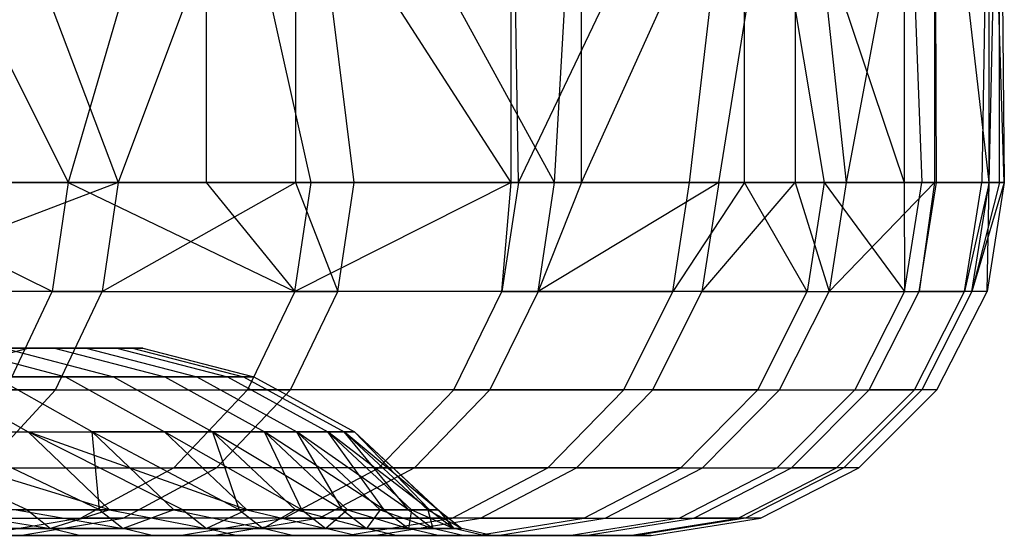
# Model space of a CAD drawing. Extents: x -172 to 172, y -29 to 28.
# Tile 873 of 914: x 159 to 172, y -19 to -12. Entities that reach past the tile are written whole.
import ezdxf

# ---------------------------------------------------------------- set-up
doc = ezdxf.new("R2010")
doc.units = 0
doc.header["$LTSCALE"] = 25.4
doc.layers.get('0').update_dxf_attribs({"linetype": 'CONTINUOUS'})

msp = doc.modelspace()

# ---------------------------------------------------------------- linework, layer by layer
at = {"color": 0}
for p, q in [((155.878, -7.6, -1317.13), (159.241, -14.3, -1309.572)), ((155.878, -7.6, -1317.13), (159.241, -14.3, -1309.572)), ((157.413, -7.6, -1172.7), (159.95, -14.3, -1178.657)), ((157.413, -7.6, -1172.7), (159.95, -14.3, -1178.657)), ((161.194, -7.6, -1304.672), (159.241, -14.3, -1309.572)), ((161.194, -7.6, -1304.672), (159.241, -14.3, -1309.572)), ((162.463, -7.6, -1185.268), (159.95, -14.3, -1178.657)), ((162.463, -7.6, -1185.268), (159.95, -14.3, -1178.657)), ((165.516, -14.3, -1291.836), (161.194, -7.6, -1304.672)), ((162.681, -14.3, -1300.62), (161.194, -7.6, -1304.672)), ((161.194, -7.6, -1304.672), (161.194, -14.3, -1304.672)), ((165.516, -14.3, -1291.836), (161.194, -7.6, -1304.672)), ((162.681, -14.3, -1300.62), (161.194, -7.6, -1304.672)), ((161.194, -7.6, -1304.672), (161.194, -14.3, -1304.672)), ((163.292, -14.3, -1187.646), (162.463, -7.6, -1185.268)), ((162.463, -7.6, -1185.268), (162.463, -14.3, -1185.268)), ((166.13, -14.3, -1196.807), (162.463, -7.6, -1185.268)), ((162.463, -7.6, -1185.268), (162.463, -14.3, -1185.268)), ((163.292, -14.3, -1187.646), (162.463, -7.6, -1185.268)), ((166.13, -14.3, -1196.807), (162.463, -7.6, -1185.268)), ((165.516, -14.3, -1291.836), (165.516, -7.6, -1291.836)), ((165.617, -14.3, -1291.49), (165.516, -7.6, -1291.836)), ((165.516, -14.3, -1291.836), (165.516, -7.6, -1291.836)), ((165.617, -14.3, -1291.49), (165.516, -7.6, -1291.836)), ((165.617, -14.3, -1291.49), (168.818, -7.6, -1278.7)), ((165.617, -14.3, -1291.49), (168.818, -7.6, -1278.7)), ((166.13, -14.3, -1196.807), (166.512, -7.6, -1198.194)), ((166.13, -14.3, -1196.807), (166.512, -7.6, -1198.194)), ((166.512, -14.3, -1198.194), (166.512, -7.6, -1198.194)), ((166.512, -14.3, -1198.194), (169.534, -7.6, -1211.397)), ((166.512, -14.3, -1198.194), (166.512, -7.6, -1198.194)), ((166.512, -14.3, -1198.194), (169.534, -7.6, -1211.397)), ((168.042, -14.3, -1282.212), (168.818, -7.6, -1278.7)), ((168.042, -14.3, -1282.212), (168.818, -7.6, -1278.7)), ((168.455, -14.3, -1206.111), (169.534, -7.6, -1211.397)), ((168.455, -14.3, -1206.111), (169.534, -7.6, -1211.397)), ((168.818, -7.6, -1278.7), (171.079, -14.3, -1265.345)), ((168.818, -7.6, -1278.7), (169.948, -14.3, -1272.813)), ((168.818, -7.6, -1278.7), (171.079, -14.3, -1265.345)), ((168.818, -14.3, -1278.7), (168.818, -7.6, -1278.7)), ((168.818, -14.3, -1278.7), (168.818, -7.6, -1278.7)), ((168.818, -7.6, -1278.7), (169.948, -14.3, -1272.813)), ((169.534, -7.6, -1211.397), (169.534, -14.3, -1211.397)), ((169.534, -7.6, -1211.397), (170.258, -14.3, -1215.53)), ((169.534, -7.6, -1211.397), (169.534, -14.3, -1211.397)), ((169.534, -7.6, -1211.397), (170.258, -14.3, -1215.53)), ((171.51, -7.6, -1224.797), (170.258, -14.3, -1215.53)), ((171.51, -7.6, -1224.797), (170.258, -14.3, -1215.53)), ((171.079, -7.6, -1265.345), (171.079, -14.3, -1265.345)), ((171.079, -7.6, -1265.345), (171.079, -14.3, -1265.345)), ((171.079, -7.6, -1265.345), (171.328, -14.3, -1263.322)), ((171.079, -7.6, -1265.345), (171.328, -14.3, -1263.322)), ((171.536, -14.3, -1225.035), (171.51, -7.6, -1224.797)), ((172.283, -14.3, -1234.597), (171.51, -7.6, -1224.797)), ((172.283, -14.3, -1234.597), (171.51, -7.6, -1224.797)), ((171.536, -14.3, -1225.035), (171.51, -7.6, -1224.797)), ((171.51, -7.6, -1224.797), (171.51, -14.3, -1224.797)), ((171.51, -7.6, -1224.797), (171.51, -14.3, -1224.797)), ((172.285, -7.6, -1251.854), (172.179, -14.3, -1253.77)), ((172.285, -7.6, -1251.854), (172.179, -14.3, -1253.77)), ((172.283, -14.3, -1234.597), (172.429, -7.6, -1238.31)), ((172.283, -14.3, -1234.597), (172.429, -7.6, -1238.31)), ((172.285, -14.3, -1251.854), (172.285, -7.6, -1251.854)), ((172.497, -14.3, -1244.184), (172.285, -7.6, -1251.854)), ((172.285, -14.3, -1251.854), (172.285, -7.6, -1251.854)), ((172.497, -14.3, -1244.184), (172.285, -7.6, -1251.854)), ((172.429, -14.3, -1238.31), (172.429, -7.6, -1238.31)), ((172.429, -7.6, -1238.31), (172.497, -14.3, -1244.184)), ((172.429, -14.3, -1238.31), (172.429, -7.6, -1238.31)), ((172.429, -7.6, -1238.31), (172.497, -14.3, -1244.184)), ((159.241, -14.3, -1309.572), (155.878, -14.3, -1317.13)), ((159.015, -15.845, -1309.478), (155.878, -14.3, -1317.13)), ((159.241, -14.3, -1309.572), (155.878, -14.3, -1317.13)), ((159.015, -15.845, -1309.478), (155.878, -14.3, -1317.13)), ((159.95, -14.3, -1178.657), (155.891, -15.845, -1169.972)), ((159.95, -14.3, -1178.657), (155.891, -15.845, -1169.972)), ((157.413, -14.3, -1172.7), (159.95, -14.3, -1178.657)), ((157.413, -14.3, -1172.7), (159.95, -14.3, -1178.657)), ((159.241, -14.3, -1309.572), (159.015, -15.845, -1309.478)), ((159.241, -14.3, -1309.572), (159.015, -15.845, -1309.478)), ((161.194, -14.3, -1304.672), (159.241, -14.3, -1309.572)), ((159.241, -14.3, -1309.572), (162.45, -15.845, -1300.539)), ((159.241, -14.3, -1309.572), (162.45, -15.845, -1300.539)), ((161.194, -14.3, -1304.672), (159.241, -14.3, -1309.572)), ((159.95, -14.3, -1178.657), (159.723, -15.845, -1178.749)), ((159.723, -15.845, -1178.749), (162.463, -14.3, -1185.268)), ((159.95, -14.3, -1178.657), (159.723, -15.845, -1178.749)), ((159.723, -15.845, -1178.749), (162.463, -14.3, -1185.268)), ((159.95, -14.3, -1178.657), (162.463, -14.3, -1185.268)), ((159.95, -14.3, -1178.657), (162.463, -14.3, -1185.268)), ((162.681, -14.3, -1300.62), (161.194, -14.3, -1304.672)), ((161.194, -14.3, -1304.672), (162.45, -15.845, -1300.539)), ((162.681, -14.3, -1300.62), (161.194, -14.3, -1304.672)), ((161.194, -14.3, -1304.672), (162.45, -15.845, -1300.539)), ((165.516, -14.3, -1291.836), (162.45, -15.845, -1300.539)), ((162.45, -15.845, -1300.539), (162.681, -14.3, -1300.62)), ((165.516, -14.3, -1291.836), (162.45, -15.845, -1300.539)), ((162.45, -15.845, -1300.539), (162.681, -14.3, -1300.62)), ((162.463, -14.3, -1185.268), (163.292, -14.3, -1187.646)), ((162.463, -14.3, -1185.268), (163.292, -14.3, -1187.646)), ((162.463, -14.3, -1185.268), (163.061, -15.845, -1187.725)), ((162.463, -14.3, -1185.268), (163.061, -15.845, -1187.725)), ((165.516, -14.3, -1291.836), (162.681, -14.3, -1300.62)), ((165.516, -14.3, -1291.836), (162.681, -14.3, -1300.62)), ((163.061, -15.845, -1187.725), (163.292, -14.3, -1187.646)), ((163.061, -15.845, -1187.725), (163.292, -14.3, -1187.646)), ((163.292, -14.3, -1187.646), (166.13, -14.3, -1196.807)), ((163.292, -14.3, -1187.646), (166.13, -14.3, -1196.807)), ((165.617, -14.3, -1291.49), (165.382, -15.845, -1291.422)), ((165.382, -15.845, -1291.422), (165.516, -14.3, -1291.836)), ((165.617, -14.3, -1291.49), (165.382, -15.845, -1291.422)), ((165.382, -15.845, -1291.422), (165.516, -14.3, -1291.836)), ((165.617, -14.3, -1291.49), (165.516, -14.3, -1291.836)), ((165.617, -14.3, -1291.49), (165.516, -14.3, -1291.836)), ((168.042, -14.3, -1282.212), (165.617, -14.3, -1291.49)), ((168.042, -14.3, -1282.212), (165.617, -14.3, -1291.49)), ((168.455, -14.3, -1206.111), (165.895, -15.845, -1196.873)), ((166.512, -14.3, -1198.194), (165.895, -15.845, -1196.873)), ((168.455, -14.3, -1206.111), (165.895, -15.845, -1196.873)), ((166.512, -14.3, -1198.194), (165.895, -15.845, -1196.873)), ((165.895, -15.845, -1196.873), (166.13, -14.3, -1196.807)), ((165.895, -15.845, -1196.873), (166.13, -14.3, -1196.807)), ((166.13, -14.3, -1196.807), (166.512, -14.3, -1198.194)), ((166.13, -14.3, -1196.807), (166.512, -14.3, -1198.194)), ((166.512, -14.3, -1198.194), (168.455, -14.3, -1206.111)), ((166.512, -14.3, -1198.194), (168.455, -14.3, -1206.111)), ((168.818, -14.3, -1278.7), (167.804, -15.845, -1282.156)), ((167.804, -15.845, -1282.156), (168.042, -14.3, -1282.212)), ((167.804, -15.845, -1282.156), (168.042, -14.3, -1282.212)), ((168.818, -14.3, -1278.7), (167.804, -15.845, -1282.156)), ((168.818, -14.3, -1278.7), (168.042, -14.3, -1282.212)), ((168.818, -14.3, -1278.7), (168.042, -14.3, -1282.212)), ((168.216, -15.845, -1206.164), (169.534, -14.3, -1211.397)), ((168.455, -14.3, -1206.111), (168.216, -15.845, -1206.164)), ((168.455, -14.3, -1206.111), (168.216, -15.845, -1206.164)), ((168.216, -15.845, -1206.164), (169.534, -14.3, -1211.397)), ((168.455, -14.3, -1206.111), (169.534, -14.3, -1211.397)), ((168.455, -14.3, -1206.111), (169.534, -14.3, -1211.397)), ((169.707, -15.845, -1272.771), (168.818, -14.3, -1278.7)), ((169.948, -14.3, -1272.813), (168.818, -14.3, -1278.7)), ((169.948, -14.3, -1272.813), (168.818, -14.3, -1278.7)), ((169.707, -15.845, -1272.771), (168.818, -14.3, -1278.7)), ((169.534, -14.3, -1211.397), (170.258, -14.3, -1215.53)), ((169.534, -14.3, -1211.397), (170.017, -15.845, -1215.57)), ((169.534, -14.3, -1211.397), (170.258, -14.3, -1215.53)), ((169.534, -14.3, -1211.397), (170.017, -15.845, -1215.57)), ((169.948, -14.3, -1272.813), (169.707, -15.845, -1272.771)), ((169.948, -14.3, -1272.813), (169.707, -15.845, -1272.771)), ((171.079, -14.3, -1265.345), (169.948, -14.3, -1272.813)), ((169.948, -14.3, -1272.813), (171.085, -15.845, -1263.294)), ((171.079, -14.3, -1265.345), (169.948, -14.3, -1272.813)), ((169.948, -14.3, -1272.813), (171.085, -15.845, -1263.294)), ((170.258, -14.3, -1215.53), (170.017, -15.845, -1215.57)), ((170.017, -15.845, -1215.57), (171.51, -14.3, -1224.797)), ((170.017, -15.845, -1215.57), (171.51, -14.3, -1224.797)), ((170.258, -14.3, -1215.53), (170.017, -15.845, -1215.57)), ((170.258, -14.3, -1215.53), (171.51, -14.3, -1224.797)), ((170.258, -14.3, -1215.53), (171.51, -14.3, -1224.797)), ((171.328, -14.3, -1263.322), (171.079, -14.3, -1265.345)), ((171.079, -14.3, -1265.345), (171.085, -15.845, -1263.294)), ((171.328, -14.3, -1263.322), (171.079, -14.3, -1265.345)), ((171.079, -14.3, -1265.345), (171.085, -15.845, -1263.294)), ((171.085, -15.845, -1263.294), (171.328, -14.3, -1263.322)), ((171.085, -15.845, -1263.294), (171.328, -14.3, -1263.322)), ((171.51, -14.3, -1224.797), (171.292, -15.845, -1225.061)), ((171.292, -15.845, -1225.061), (171.536, -14.3, -1225.035)), ((171.51, -14.3, -1224.797), (171.292, -15.845, -1225.061)), ((171.292, -15.845, -1225.061), (171.536, -14.3, -1225.035)), ((172.179, -14.3, -1253.77), (171.328, -14.3, -1263.322)), ((172.179, -14.3, -1253.77), (171.328, -14.3, -1263.322)), ((171.51, -14.3, -1224.797), (171.536, -14.3, -1225.035)), ((171.51, -14.3, -1224.797), (171.536, -14.3, -1225.035)), ((171.536, -14.3, -1225.035), (172.283, -14.3, -1234.597)), ((171.536, -14.3, -1225.035), (172.283, -14.3, -1234.597)), ((172.285, -14.3, -1251.854), (171.935, -15.845, -1253.755)), ((171.935, -15.845, -1253.755), (172.179, -14.3, -1253.77)), ((171.935, -15.845, -1253.755), (172.179, -14.3, -1253.77)), ((172.285, -14.3, -1251.854), (171.935, -15.845, -1253.755)), ((172.497, -14.3, -1244.184), (172.038, -15.845, -1234.609)), ((172.429, -14.3, -1238.31), (172.038, -15.845, -1234.609)), ((172.038, -15.845, -1234.609), (172.283, -14.3, -1234.597)), ((172.497, -14.3, -1244.184), (172.038, -15.845, -1234.609)), ((172.429, -14.3, -1238.31), (172.038, -15.845, -1234.609)), ((172.038, -15.845, -1234.609), (172.283, -14.3, -1234.597)), ((172.285, -14.3, -1251.854), (172.179, -14.3, -1253.77)), ((172.285, -14.3, -1251.854), (172.179, -14.3, -1253.77)), ((172.497, -14.3, -1244.184), (172.253, -15.845, -1244.183)), ((172.253, -15.845, -1244.183), (172.285, -14.3, -1251.854)), ((172.497, -14.3, -1244.184), (172.253, -15.845, -1244.183)), ((172.253, -15.845, -1244.183), (172.285, -14.3, -1251.854)), ((172.283, -14.3, -1234.597), (172.429, -14.3, -1238.31)), ((172.283, -14.3, -1234.597), (172.429, -14.3, -1238.31)), ((172.497, -14.3, -1244.184), (172.285, -14.3, -1251.854)), ((172.497, -14.3, -1244.184), (172.285, -14.3, -1251.854)), ((172.429, -14.3, -1238.31), (172.497, -14.3, -1244.184)), ((172.429, -14.3, -1238.31), (172.497, -14.3, -1244.184)), ((159.015, -15.845, -1309.478), (155.089, -15.845, -1318.213)), ((159.015, -15.845, -1309.478), (155.089, -15.845, -1318.213)), ((159.723, -15.845, -1178.749), (155.891, -15.845, -1169.972)), ((159.723, -15.845, -1178.749), (155.891, -15.845, -1169.972)), ((158.359, -17.239, -1309.205), (159.015, -15.845, -1309.478)), ((158.359, -17.239, -1309.205), (159.015, -15.845, -1309.478)), ((159.015, -15.845, -1309.478), (162.45, -15.845, -1300.539)), ((159.015, -15.845, -1309.478), (162.45, -15.845, -1300.539)), ((159.064, -17.239, -1179.014), (159.723, -15.845, -1178.749)), ((159.064, -17.239, -1179.014), (159.723, -15.845, -1178.749)), ((159.723, -15.845, -1178.749), (163.061, -15.845, -1187.725)), ((159.723, -15.845, -1178.749), (163.061, -15.845, -1187.725)), ((162.45, -15.845, -1300.539), (161.78, -17.239, -1300.302)), ((162.45, -15.845, -1300.539), (161.78, -17.239, -1300.302)), ((162.388, -17.239, -1187.954), (163.061, -15.845, -1187.725)), ((162.388, -17.239, -1187.954), (163.061, -15.845, -1187.725)), ((165.382, -15.845, -1291.422), (162.45, -15.845, -1300.539)), ((165.382, -15.845, -1291.422), (162.45, -15.845, -1300.539)), ((165.895, -15.845, -1196.873), (163.061, -15.845, -1187.725)), ((165.895, -15.845, -1196.873), (163.061, -15.845, -1187.725)), ((164.701, -17.239, -1291.223), (165.382, -15.845, -1291.422)), ((164.701, -17.239, -1291.223), (165.382, -15.845, -1291.422)), ((165.895, -15.845, -1196.873), (165.211, -17.239, -1197.064)), ((165.895, -15.845, -1196.873), (165.211, -17.239, -1197.064)), ((165.382, -15.845, -1291.422), (167.804, -15.845, -1282.156)), ((165.382, -15.845, -1291.422), (167.804, -15.845, -1282.156)), ((168.216, -15.845, -1206.164), (165.895, -15.845, -1196.873)), ((168.216, -15.845, -1206.164), (165.895, -15.845, -1196.873)), ((167.112, -17.239, -1281.996), (167.804, -15.845, -1282.156)), ((167.112, -17.239, -1281.996), (167.804, -15.845, -1282.156)), ((167.522, -17.239, -1206.317), (168.216, -15.845, -1206.164)), ((167.522, -17.239, -1206.317), (168.216, -15.845, -1206.164)), ((169.707, -15.845, -1272.771), (167.804, -15.845, -1282.156)), ((169.707, -15.845, -1272.771), (167.804, -15.845, -1282.156)), ((168.216, -15.845, -1206.164), (170.017, -15.845, -1215.57)), ((168.216, -15.845, -1206.164), (170.017, -15.845, -1215.57)), ((169.007, -17.239, -1272.649), (169.707, -15.845, -1272.771)), ((169.007, -17.239, -1272.649), (169.707, -15.845, -1272.771)), ((169.316, -17.239, -1215.684), (170.017, -15.845, -1215.57)), ((169.316, -17.239, -1215.684), (170.017, -15.845, -1215.57)), ((169.707, -15.845, -1272.771), (171.085, -15.845, -1263.294)), ((169.707, -15.845, -1272.771), (171.085, -15.845, -1263.294)), ((170.017, -15.845, -1215.57), (171.292, -15.845, -1225.061)), ((170.017, -15.845, -1215.57), (171.292, -15.845, -1225.061)), ((171.085, -15.845, -1263.294), (170.38, -17.239, -1263.211)), ((171.085, -15.845, -1263.294), (170.38, -17.239, -1263.211)), ((170.586, -17.239, -1225.136), (171.292, -15.845, -1225.061)), ((170.586, -17.239, -1225.136), (171.292, -15.845, -1225.061)), ((171.085, -15.845, -1263.294), (171.935, -15.845, -1253.755)), ((171.085, -15.845, -1263.294), (171.935, -15.845, -1253.755)), ((171.226, -17.239, -1253.711), (171.935, -15.845, -1253.755)), ((171.226, -17.239, -1253.711), (171.935, -15.845, -1253.755)), ((172.038, -15.845, -1234.609), (171.292, -15.845, -1225.061)), ((172.038, -15.845, -1234.609), (171.292, -15.845, -1225.061)), ((172.038, -15.845, -1234.609), (171.329, -17.239, -1234.644)), ((172.038, -15.845, -1234.609), (171.329, -17.239, -1234.644)), ((171.543, -17.239, -1244.179), (172.253, -15.845, -1244.183)), ((171.543, -17.239, -1244.179), (172.253, -15.845, -1244.183)), ((172.253, -15.845, -1244.183), (171.935, -15.845, -1253.755)), ((172.253, -15.845, -1244.183), (171.935, -15.845, -1253.755)), ((172.253, -15.845, -1244.183), (172.038, -15.845, -1234.609)), ((172.253, -15.845, -1244.183), (172.038, -15.845, -1234.609)), ((157.104, -17.053, -1241.307), (158.676, -16.651, -1241.288)), ((157.104, -17.053, -1241.307), (158.676, -16.651, -1241.288)), ((157.659, -16.651, -1214.205), (159.049, -16.651, -1223.172)), ((157.659, -16.651, -1214.205), (159.205, -17.053, -1213.921)), ((157.659, -16.651, -1214.205), (159.049, -16.651, -1223.172)), ((157.659, -16.651, -1214.205), (159.205, -17.053, -1213.921)), ((158.311, -16.651, -1232.314), (158.676, -16.651, -1241.288)), ((158.311, -16.651, -1232.314), (158.676, -16.651, -1241.288)), ((158.329, -16.651, -1268.387), (159.882, -17.053, -1268.633)), ((159.497, -16.651, -1259.389), (158.329, -16.651, -1268.387)), ((159.497, -16.651, -1259.389), (158.329, -16.651, -1268.387)), ((158.329, -16.651, -1268.387), (159.882, -17.053, -1268.633)), ((158.676, -16.651, -1241.288), (158.533, -16.651, -1250.268)), ((158.676, -16.651, -1241.288), (158.533, -16.651, -1250.268)), ((159.049, -16.651, -1223.172), (160.609, -17.053, -1222.975)), ((159.049, -16.651, -1223.172), (159.93, -16.651, -1232.202)), ((159.049, -16.651, -1223.172), (159.93, -16.651, -1232.202)), ((159.049, -16.651, -1223.172), (160.609, -17.053, -1222.975)), ((160.155, -16.651, -1250.34), (159.497, -16.651, -1259.389)), ((159.497, -16.651, -1259.389), (161.062, -17.053, -1259.547)), ((160.155, -16.651, -1250.34), (159.497, -16.651, -1259.389)), ((159.497, -16.651, -1259.389), (161.062, -17.053, -1259.547)), ((159.93, -16.651, -1232.202), (161.499, -17.053, -1232.094)), ((159.93, -16.651, -1232.202), (160.299, -16.651, -1241.268)), ((159.93, -16.651, -1232.202), (161.499, -17.053, -1232.094)), ((159.93, -16.651, -1232.202), (160.299, -16.651, -1241.268)), ((160.155, -16.651, -1250.34), (161.726, -17.053, -1250.409)), ((160.299, -16.651, -1241.268), (160.155, -16.651, -1250.34)), ((160.299, -16.651, -1241.268), (160.155, -16.651, -1250.34)), ((160.155, -16.651, -1250.34), (161.726, -17.053, -1250.409)), ((160.299, -16.651, -1241.268), (161.872, -17.053, -1241.248)), ((160.299, -16.651, -1241.268), (161.872, -17.053, -1241.248)), ((157.291, -17.053, -1204.96), (158.674, -17.832, -1204.624)), ((157.291, -17.053, -1204.96), (159.205, -17.053, -1213.921)), ((157.291, -17.053, -1204.96), (158.674, -17.832, -1204.624)), ((157.291, -17.053, -1204.96), (159.205, -17.053, -1213.921)), ((159.882, -17.053, -1268.633), (158.19, -17.053, -1277.638)), ((159.581, -17.832, -1277.941), (158.19, -17.053, -1277.638)), ((159.581, -17.832, -1277.941), (158.19, -17.053, -1277.638)), ((159.882, -17.053, -1268.633), (158.19, -17.053, -1277.638)), ((159.205, -17.053, -1213.921), (160.605, -17.832, -1213.663)), ((159.205, -17.053, -1213.921), (160.605, -17.832, -1213.663)), ((159.205, -17.053, -1213.921), (160.609, -17.053, -1222.975)), ((159.205, -17.053, -1213.921), (160.609, -17.053, -1222.975)), ((159.882, -17.053, -1268.633), (161.288, -17.832, -1268.857)), ((161.062, -17.053, -1259.547), (159.882, -17.053, -1268.633)), ((159.882, -17.053, -1268.633), (161.288, -17.832, -1268.857)), ((161.062, -17.053, -1259.547), (159.882, -17.053, -1268.633)), ((160.609, -17.053, -1222.975), (162.022, -17.832, -1222.796)), ((160.609, -17.053, -1222.975), (161.499, -17.053, -1232.094)), ((160.609, -17.053, -1222.975), (162.022, -17.832, -1222.796)), ((160.609, -17.053, -1222.975), (161.499, -17.053, -1232.094)), ((161.726, -17.053, -1250.409), (161.062, -17.053, -1259.547)), ((161.062, -17.053, -1259.547), (162.478, -17.832, -1259.691)), ((161.062, -17.053, -1259.547), (162.478, -17.832, -1259.691)), ((161.726, -17.053, -1250.409), (161.062, -17.053, -1259.547)), ((161.499, -17.053, -1232.094), (162.92, -17.832, -1231.995)), ((161.499, -17.053, -1232.094), (162.92, -17.832, -1231.995)), ((161.499, -17.053, -1232.094), (161.872, -17.053, -1241.248)), ((161.499, -17.053, -1232.094), (161.872, -17.053, -1241.248)), ((161.872, -17.053, -1241.248), (161.726, -17.053, -1250.409)), ((161.726, -17.053, -1250.409), (163.148, -17.832, -1250.472)), ((161.726, -17.053, -1250.409), (163.148, -17.832, -1250.472)), ((161.872, -17.053, -1241.248), (161.726, -17.053, -1250.409)), ((161.872, -17.053, -1241.248), (163.296, -17.832, -1241.231)), ((161.872, -17.053, -1241.248), (163.296, -17.832, -1241.231)), ((159.064, -17.239, -1179.014), (155.249, -17.239, -1170.274)), ((159.064, -17.239, -1179.014), (155.249, -17.239, -1170.274)), ((158.039, -18.345, -1179.429), (159.064, -17.239, -1179.014)), ((158.039, -18.345, -1179.429), (159.064, -17.239, -1179.014)), ((158.359, -17.239, -1309.205), (161.78, -17.239, -1300.302)), ((158.359, -17.239, -1309.205), (161.78, -17.239, -1300.302)), ((159.064, -17.239, -1179.014), (162.388, -17.239, -1187.954)), ((159.064, -17.239, -1179.014), (162.388, -17.239, -1187.954)), ((161.78, -17.239, -1300.302), (160.737, -18.345, -1299.935)), ((161.78, -17.239, -1300.302), (160.737, -18.345, -1299.935)), ((161.341, -18.345, -1188.31), (162.388, -17.239, -1187.954)), ((161.341, -18.345, -1188.31), (162.388, -17.239, -1187.954)), ((164.701, -17.239, -1291.223), (161.78, -17.239, -1300.302)), ((164.701, -17.239, -1291.223), (161.78, -17.239, -1300.302)), ((165.211, -17.239, -1197.064), (162.388, -17.239, -1187.954)), ((165.211, -17.239, -1197.064), (162.388, -17.239, -1187.954)), ((163.639, -18.345, -1290.914), (164.701, -17.239, -1291.223)), ((163.639, -18.345, -1290.914), (164.701, -17.239, -1291.223)), ((165.211, -17.239, -1197.064), (164.145, -18.345, -1197.362)), ((165.211, -17.239, -1197.064), (164.145, -18.345, -1197.362)), ((164.701, -17.239, -1291.223), (167.112, -17.239, -1281.996)), ((164.701, -17.239, -1291.223), (167.112, -17.239, -1281.996)), ((167.522, -17.239, -1206.317), (165.211, -17.239, -1197.064)), ((167.522, -17.239, -1206.317), (165.211, -17.239, -1197.064)), ((166.035, -18.345, -1281.746), (167.112, -17.239, -1281.996)), ((166.035, -18.345, -1281.746), (167.112, -17.239, -1281.996)), ((166.442, -18.345, -1206.555), (167.522, -17.239, -1206.317)), ((166.442, -18.345, -1206.555), (167.522, -17.239, -1206.317)), ((169.007, -17.239, -1272.649), (167.112, -17.239, -1281.996)), ((169.007, -17.239, -1272.649), (167.112, -17.239, -1281.996)), ((167.522, -17.239, -1206.317), (169.316, -17.239, -1215.684)), ((167.522, -17.239, -1206.317), (169.316, -17.239, -1215.684)), ((167.917, -18.345, -1272.459), (169.007, -17.239, -1272.649)), ((167.917, -18.345, -1272.459), (169.007, -17.239, -1272.649)), ((168.224, -18.345, -1215.862), (169.316, -17.239, -1215.684)), ((168.224, -18.345, -1215.862), (169.316, -17.239, -1215.684)), ((169.007, -17.239, -1272.649), (170.38, -17.239, -1263.211)), ((169.007, -17.239, -1272.649), (170.38, -17.239, -1263.211)), ((170.38, -17.239, -1263.211), (169.281, -18.345, -1263.082)), ((170.38, -17.239, -1263.211), (169.281, -18.345, -1263.082)), ((169.316, -17.239, -1215.684), (170.586, -17.239, -1225.136)), ((169.316, -17.239, -1215.684), (170.586, -17.239, -1225.136)), ((169.486, -18.345, -1225.253), (170.586, -17.239, -1225.136)), ((169.486, -18.345, -1225.253), (170.586, -17.239, -1225.136)), ((170.122, -18.345, -1253.644), (171.226, -17.239, -1253.711)), ((170.122, -18.345, -1253.644), (171.226, -17.239, -1253.711)), ((171.329, -17.239, -1234.644), (170.224, -18.345, -1234.7)), ((171.329, -17.239, -1234.644), (170.224, -18.345, -1234.7)), ((170.38, -17.239, -1263.211), (171.226, -17.239, -1253.711)), ((170.38, -17.239, -1263.211), (171.226, -17.239, -1253.711)), ((170.436, -18.345, -1244.173), (171.543, -17.239, -1244.179)), ((170.436, -18.345, -1244.173), (171.543, -17.239, -1244.179)), ((171.329, -17.239, -1234.644), (170.586, -17.239, -1225.136)), ((171.329, -17.239, -1234.644), (170.586, -17.239, -1225.136)), ((171.543, -17.239, -1244.179), (171.226, -17.239, -1253.711)), ((171.543, -17.239, -1244.179), (171.226, -17.239, -1253.711)), ((171.543, -17.239, -1244.179), (171.329, -17.239, -1234.644)), ((171.543, -17.239, -1244.179), (171.329, -17.239, -1234.644)), ((159.827, -18.94, -1204.343), (156.235, -17.832, -1195.709)), ((156.235, -17.832, -1195.709), (158.674, -17.832, -1204.624)), ((158.662, -18.94, -1199.836), (156.235, -17.832, -1195.709)), ((158.662, -18.94, -1199.836), (156.235, -17.832, -1195.709)), ((159.827, -18.94, -1204.343), (156.235, -17.832, -1195.709)), ((156.235, -17.832, -1195.709), (158.674, -17.832, -1204.624)), ((157.363, -17.832, -1286.913), (159.581, -17.832, -1277.941)), ((159.687, -18.94, -1282.727), (157.363, -17.832, -1286.913)), ((157.363, -17.832, -1286.913), (159.581, -17.832, -1277.941)), ((159.687, -18.94, -1282.727), (157.363, -17.832, -1286.913)), ((161.772, -18.94, -1213.448), (158.674, -17.832, -1204.624)), ((158.674, -17.832, -1204.624), (160.605, -17.832, -1213.663)), ((160.864, -18.94, -1208.882), (158.674, -17.832, -1204.624)), ((161.772, -18.94, -1213.448), (158.674, -17.832, -1204.624)), ((160.864, -18.94, -1208.882), (158.674, -17.832, -1204.624)), ((159.827, -18.94, -1204.343), (158.674, -17.832, -1204.624)), ((159.827, -18.94, -1204.343), (158.674, -17.832, -1204.624)), ((158.674, -17.832, -1204.624), (160.605, -17.832, -1213.663)), ((159.687, -18.94, -1282.727), (159.581, -17.832, -1277.941)), ((159.581, -17.832, -1277.941), (160.74, -18.94, -1278.193)), ((159.687, -18.94, -1282.727), (159.581, -17.832, -1277.941)), ((161.288, -17.832, -1268.857), (159.581, -17.832, -1277.941)), ((161.288, -17.832, -1268.857), (159.581, -17.832, -1277.941)), ((161.665, -18.94, -1273.63), (159.581, -17.832, -1277.941)), ((159.581, -17.832, -1277.941), (160.74, -18.94, -1278.193)), ((161.665, -18.94, -1273.63), (159.581, -17.832, -1277.941)), ((161.772, -18.94, -1213.448), (160.605, -17.832, -1213.663)), ((162.551, -18.94, -1218.037), (160.605, -17.832, -1213.663)), ((160.605, -17.832, -1213.663), (162.022, -17.832, -1222.796)), ((162.551, -18.94, -1218.037), (160.605, -17.832, -1213.663)), ((161.772, -18.94, -1213.448), (160.605, -17.832, -1213.663)), ((160.605, -17.832, -1213.663), (162.022, -17.832, -1222.796)), ((161.288, -17.832, -1268.857), (161.665, -18.94, -1273.63)), ((162.46, -18.94, -1269.043), (161.288, -17.832, -1268.857)), ((161.288, -17.832, -1268.857), (161.665, -18.94, -1273.63)), ((163.125, -18.94, -1264.435), (161.288, -17.832, -1268.857)), ((162.478, -17.832, -1259.691), (161.288, -17.832, -1268.857)), ((162.46, -18.94, -1269.043), (161.288, -17.832, -1268.857)), ((163.125, -18.94, -1264.435), (161.288, -17.832, -1268.857)), ((162.478, -17.832, -1259.691), (161.288, -17.832, -1268.857)), ((163.717, -18.94, -1227.274), (162.022, -17.832, -1222.796)), ((162.022, -17.832, -1222.796), (162.92, -17.832, -1231.995)), ((163.199, -18.94, -1222.648), (162.022, -17.832, -1222.796)), ((163.717, -18.94, -1227.274), (162.022, -17.832, -1222.796)), ((163.199, -18.94, -1222.648), (162.022, -17.832, -1222.796)), ((162.551, -18.94, -1218.037), (162.022, -17.832, -1222.796)), ((162.551, -18.94, -1218.037), (162.022, -17.832, -1222.796)), ((162.022, -17.832, -1222.796), (162.92, -17.832, -1231.995)), ((163.659, -18.94, -1259.81), (162.478, -17.832, -1259.691)), ((163.125, -18.94, -1264.435), (162.478, -17.832, -1259.691)), ((163.125, -18.94, -1264.435), (162.478, -17.832, -1259.691)), ((164.062, -18.94, -1255.172), (162.478, -17.832, -1259.691)), ((163.148, -17.832, -1250.472), (162.478, -17.832, -1259.691)), ((163.659, -18.94, -1259.81), (162.478, -17.832, -1259.691)), ((164.062, -18.94, -1255.172), (162.478, -17.832, -1259.691)), ((163.148, -17.832, -1250.472), (162.478, -17.832, -1259.691)), ((164.103, -18.94, -1231.914), (162.92, -17.832, -1231.995)), ((164.358, -18.94, -1236.562), (162.92, -17.832, -1231.995)), ((163.717, -18.94, -1227.274), (162.92, -17.832, -1231.995)), ((164.358, -18.94, -1236.562), (162.92, -17.832, -1231.995)), ((162.92, -17.832, -1231.995), (163.296, -17.832, -1241.231)), ((164.103, -18.94, -1231.914), (162.92, -17.832, -1231.995)), ((163.717, -18.94, -1227.274), (162.92, -17.832, -1231.995)), ((162.92, -17.832, -1231.995), (163.296, -17.832, -1241.231)), ((164.333, -18.94, -1250.525), (163.148, -17.832, -1250.472)), ((164.062, -18.94, -1255.172), (163.148, -17.832, -1250.472)), ((164.474, -18.94, -1245.871), (163.148, -17.832, -1250.472)), ((163.296, -17.832, -1241.231), (163.148, -17.832, -1250.472)), ((164.333, -18.94, -1250.525), (163.148, -17.832, -1250.472)), ((164.474, -18.94, -1245.871), (163.148, -17.832, -1250.472)), ((164.062, -18.94, -1255.172), (163.148, -17.832, -1250.472)), ((163.296, -17.832, -1241.231), (163.148, -17.832, -1250.472)), ((164.482, -18.94, -1241.216), (163.296, -17.832, -1241.231)), ((164.474, -18.94, -1245.871), (163.296, -17.832, -1241.231)), ((164.474, -18.94, -1245.871), (163.296, -17.832, -1241.231)), ((164.358, -18.94, -1236.562), (163.296, -17.832, -1241.231)), ((164.482, -18.94, -1241.216), (163.296, -17.832, -1241.231)), ((164.358, -18.94, -1236.562), (163.296, -17.832, -1241.231)), ((157.338, -18.345, -1308.78), (160.737, -18.345, -1299.935)), ((157.338, -18.345, -1308.78), (160.737, -18.345, -1299.935)), ((158.039, -18.345, -1179.429), (161.341, -18.345, -1188.31)), ((158.039, -18.345, -1179.429), (161.341, -18.345, -1188.31)), ((160.737, -18.345, -1299.935), (159.422, -19.055, -1299.471)), ((160.737, -18.345, -1299.935), (159.422, -19.055, -1299.471)), ((160.022, -19.055, -1188.76), (161.341, -18.345, -1188.31)), ((160.022, -19.055, -1188.76), (161.341, -18.345, -1188.31)), ((163.639, -18.345, -1290.914), (160.737, -18.345, -1299.935)), ((163.639, -18.345, -1290.914), (160.737, -18.345, -1299.935)), ((164.145, -18.345, -1197.362), (161.341, -18.345, -1188.31)), ((164.145, -18.345, -1197.362), (161.341, -18.345, -1188.31)), ((162.3, -19.055, -1290.524), (163.639, -18.345, -1290.914)), ((162.3, -19.055, -1290.524), (163.639, -18.345, -1290.914)), ((164.145, -18.345, -1197.362), (162.803, -19.055, -1197.737)), ((164.145, -18.345, -1197.362), (162.803, -19.055, -1197.737)), ((163.639, -18.345, -1290.914), (166.035, -18.345, -1281.746)), ((163.639, -18.345, -1290.914), (166.035, -18.345, -1281.746)), ((166.442, -18.345, -1206.555), (164.145, -18.345, -1197.362)), ((166.442, -18.345, -1206.555), (164.145, -18.345, -1197.362)), ((164.677, -19.055, -1281.431), (166.035, -18.345, -1281.746)), ((164.677, -19.055, -1281.431), (166.035, -18.345, -1281.746)), ((165.081, -19.055, -1206.855), (166.442, -18.345, -1206.555)), ((165.081, -19.055, -1206.855), (166.442, -18.345, -1206.555)), ((167.917, -18.345, -1272.459), (166.035, -18.345, -1281.746)), ((167.917, -18.345, -1272.459), (166.035, -18.345, -1281.746)), ((166.442, -18.345, -1206.555), (168.224, -18.345, -1215.862)), ((166.442, -18.345, -1206.555), (168.224, -18.345, -1215.862)), ((166.544, -19.055, -1272.22), (167.917, -18.345, -1272.459)), ((166.544, -19.055, -1272.22), (167.917, -18.345, -1272.459)), ((166.848, -19.055, -1216.086), (168.224, -18.345, -1215.862)), ((166.848, -19.055, -1216.086), (168.224, -18.345, -1215.862)), ((169.281, -18.345, -1263.082), (167.897, -19.055, -1262.92)), ((169.281, -18.345, -1263.082), (167.897, -19.055, -1262.92)), ((167.917, -18.345, -1272.459), (169.281, -18.345, -1263.082)), ((167.917, -18.345, -1272.459), (169.281, -18.345, -1263.082)), ((168.1, -19.055, -1225.4), (169.486, -18.345, -1225.253)), ((168.1, -19.055, -1225.4), (169.486, -18.345, -1225.253)), ((168.224, -18.345, -1215.862), (169.486, -18.345, -1225.253)), ((168.224, -18.345, -1215.862), (169.486, -18.345, -1225.253)), ((168.73, -19.055, -1253.559), (170.122, -18.345, -1253.644)), ((168.73, -19.055, -1253.559), (170.122, -18.345, -1253.644)), ((170.224, -18.345, -1234.7), (168.832, -19.055, -1234.77)), ((170.224, -18.345, -1234.7), (168.832, -19.055, -1234.77)), ((169.043, -19.055, -1244.166), (170.436, -18.345, -1244.173)), ((169.043, -19.055, -1244.166), (170.436, -18.345, -1244.173)), ((169.281, -18.345, -1263.082), (170.122, -18.345, -1253.644)), ((169.281, -18.345, -1263.082), (170.122, -18.345, -1253.644)), ((170.224, -18.345, -1234.7), (169.486, -18.345, -1225.253)), ((170.224, -18.345, -1234.7), (169.486, -18.345, -1225.253)), ((170.436, -18.345, -1244.173), (170.122, -18.345, -1253.644)), ((170.436, -18.345, -1244.173), (170.122, -18.345, -1253.644)), ((170.436, -18.345, -1244.173), (170.224, -18.345, -1234.7)), ((170.436, -18.345, -1244.173), (170.224, -18.345, -1234.7)), ((158.662, -18.94, -1199.836), (157.37, -18.94, -1195.363)), ((157.37, -18.94, -1195.363), (158.994, -19.205, -1199.745)), ((158.662, -18.94, -1199.836), (157.37, -18.94, -1195.363)), ((157.37, -18.94, -1195.363), (158.994, -19.205, -1199.745)), ((158.506, -18.94, -1287.231), (159.687, -18.94, -1282.727)), ((158.506, -18.94, -1287.231), (159.687, -18.94, -1282.727)), ((158.506, -18.94, -1287.231), (160.021, -19.205, -1282.81)), ((158.506, -18.94, -1287.231), (160.021, -19.205, -1282.81)), ((159.827, -18.94, -1204.343), (158.662, -18.94, -1199.836)), ((158.662, -18.94, -1199.836), (158.994, -19.205, -1199.745)), ((159.827, -18.94, -1204.343), (158.662, -18.94, -1199.836)), ((158.662, -18.94, -1199.836), (158.994, -19.205, -1199.745)), ((159.827, -18.94, -1204.343), (158.994, -19.205, -1199.745)), ((159.827, -18.94, -1204.343), (158.994, -19.205, -1199.745)), ((159.687, -18.94, -1282.727), (160.74, -18.94, -1278.193)), ((159.687, -18.94, -1282.727), (160.74, -18.94, -1278.193)), ((159.687, -18.94, -1282.727), (160.021, -19.205, -1282.81)), ((159.687, -18.94, -1282.727), (160.021, -19.205, -1282.81)), ((160.864, -18.94, -1208.882), (159.827, -18.94, -1204.343)), ((159.827, -18.94, -1204.343), (161.201, -19.205, -1208.81)), ((160.864, -18.94, -1208.882), (159.827, -18.94, -1204.343)), ((159.827, -18.94, -1204.343), (161.201, -19.205, -1208.81)), ((160.74, -18.94, -1278.193), (160.021, -19.205, -1282.81)), ((160.74, -18.94, -1278.193), (160.021, -19.205, -1282.81)), ((160.74, -18.94, -1278.193), (161.665, -18.94, -1273.63)), ((160.74, -18.94, -1278.193), (161.665, -18.94, -1273.63)), ((160.74, -18.94, -1278.193), (162.003, -19.205, -1273.693)), ((160.74, -18.94, -1278.193), (162.003, -19.205, -1273.693)), ((161.772, -18.94, -1213.448), (160.864, -18.94, -1208.882)), ((160.864, -18.94, -1208.882), (161.201, -19.205, -1208.81)), ((161.772, -18.94, -1213.448), (160.864, -18.94, -1208.882)), ((160.864, -18.94, -1208.882), (161.201, -19.205, -1208.81)), ((161.772, -18.94, -1213.448), (161.201, -19.205, -1208.81)), ((161.772, -18.94, -1213.448), (161.201, -19.205, -1208.81)), ((161.665, -18.94, -1273.63), (162.46, -18.94, -1269.043)), ((161.665, -18.94, -1273.63), (162.46, -18.94, -1269.043)), ((161.665, -18.94, -1273.63), (162.003, -19.205, -1273.693)), ((161.665, -18.94, -1273.63), (162.003, -19.205, -1273.693)), ((162.551, -18.94, -1218.037), (161.772, -18.94, -1213.448)), ((161.772, -18.94, -1213.448), (162.891, -19.205, -1217.985)), ((162.551, -18.94, -1218.037), (161.772, -18.94, -1213.448)), ((161.772, -18.94, -1213.448), (162.891, -19.205, -1217.985)), ((162.46, -18.94, -1269.043), (162.003, -19.205, -1273.693)), ((162.46, -18.94, -1269.043), (162.003, -19.205, -1273.693)), ((162.46, -18.94, -1269.043), (163.125, -18.94, -1264.435)), ((163.466, -19.205, -1264.479), (162.46, -18.94, -1269.043)), ((162.46, -18.94, -1269.043), (163.125, -18.94, -1264.435)), ((163.466, -19.205, -1264.479), (162.46, -18.94, -1269.043)), ((163.199, -18.94, -1222.648), (162.551, -18.94, -1218.037)), ((162.551, -18.94, -1218.037), (162.891, -19.205, -1217.985)), ((162.551, -18.94, -1218.037), (162.891, -19.205, -1217.985)), ((163.199, -18.94, -1222.648), (162.551, -18.94, -1218.037)), ((163.199, -18.94, -1222.648), (162.891, -19.205, -1217.985)), ((163.199, -18.94, -1222.648), (162.891, -19.205, -1217.985)), ((163.125, -18.94, -1264.435), (163.659, -18.94, -1259.81)), ((163.125, -18.94, -1264.435), (163.659, -18.94, -1259.81)), ((163.125, -18.94, -1264.435), (163.466, -19.205, -1264.479)), ((163.125, -18.94, -1264.435), (163.466, -19.205, -1264.479)), ((163.717, -18.94, -1227.274), (163.199, -18.94, -1222.648)), ((163.199, -18.94, -1222.648), (164.059, -19.205, -1227.241)), ((163.717, -18.94, -1227.274), (163.199, -18.94, -1222.648)), ((163.199, -18.94, -1222.648), (164.059, -19.205, -1227.241)), ((163.659, -18.94, -1259.81), (163.466, -19.205, -1264.479)), ((163.659, -18.94, -1259.81), (163.466, -19.205, -1264.479)), ((163.659, -18.94, -1259.81), (164.062, -18.94, -1255.172)), ((163.659, -18.94, -1259.81), (164.062, -18.94, -1255.172)), ((163.659, -18.94, -1259.81), (164.405, -19.205, -1255.197)), ((163.659, -18.94, -1259.81), (164.405, -19.205, -1255.197)), ((164.103, -18.94, -1231.914), (163.717, -18.94, -1227.274)), ((163.717, -18.94, -1227.274), (164.059, -19.205, -1227.241)), ((163.717, -18.94, -1227.274), (164.059, -19.205, -1227.241)), ((164.103, -18.94, -1231.914), (163.717, -18.94, -1227.274)), ((164.103, -18.94, -1231.914), (164.059, -19.205, -1227.241)), ((164.103, -18.94, -1231.914), (164.059, -19.205, -1227.241)), ((164.062, -18.94, -1255.172), (164.333, -18.94, -1250.525)), ((164.062, -18.94, -1255.172), (164.405, -19.205, -1255.197)), ((164.062, -18.94, -1255.172), (164.333, -18.94, -1250.525)), ((164.062, -18.94, -1255.172), (164.405, -19.205, -1255.197)), ((164.358, -18.94, -1236.562), (164.103, -18.94, -1231.914)), ((164.358, -18.94, -1236.562), (164.103, -18.94, -1231.914)), ((164.103, -18.94, -1231.914), (164.702, -19.205, -1236.548)), ((164.103, -18.94, -1231.914), (164.702, -19.205, -1236.548)), ((164.333, -18.94, -1250.525), (164.474, -18.94, -1245.871)), ((164.333, -18.94, -1250.525), (164.474, -18.94, -1245.871)), ((164.333, -18.94, -1250.525), (164.818, -19.205, -1245.877)), ((164.333, -18.94, -1250.525), (164.818, -19.205, -1245.877)), ((164.333, -18.94, -1250.525), (164.405, -19.205, -1255.197)), ((164.333, -18.94, -1250.525), (164.405, -19.205, -1255.197)), ((164.482, -18.94, -1241.216), (164.358, -18.94, -1236.562)), ((164.358, -18.94, -1236.562), (164.702, -19.205, -1236.548)), ((164.482, -18.94, -1241.216), (164.358, -18.94, -1236.562)), ((164.358, -18.94, -1236.562), (164.702, -19.205, -1236.548)), ((164.474, -18.94, -1245.871), (164.482, -18.94, -1241.216)), ((164.474, -18.94, -1245.871), (164.818, -19.205, -1245.877)), ((164.474, -18.94, -1245.871), (164.482, -18.94, -1241.216)), ((164.474, -18.94, -1245.871), (164.818, -19.205, -1245.877)), ((164.482, -18.94, -1241.216), (164.702, -19.205, -1236.548)), ((164.482, -18.94, -1241.216), (164.702, -19.205, -1236.548)), ((164.482, -18.94, -1241.216), (164.818, -19.205, -1245.877)), ((164.482, -18.94, -1241.216), (164.818, -19.205, -1245.877)), ((156.051, -19.055, -1308.244), (159.422, -19.055, -1299.471)), ((156.051, -19.055, -1308.244), (159.422, -19.055, -1299.471)), ((156.746, -19.055, -1179.951), (160.022, -19.055, -1188.76)), ((156.746, -19.055, -1179.951), (160.022, -19.055, -1188.76)), ((159.422, -19.055, -1299.471), (157.965, -19.3, -1298.957)), ((159.422, -19.055, -1299.471), (157.965, -19.3, -1298.957)), ((158.559, -19.3, -1189.258), (160.022, -19.055, -1188.76)), ((158.559, -19.3, -1189.258), (160.022, -19.055, -1188.76)), ((162.3, -19.055, -1290.524), (159.422, -19.055, -1299.471)), ((162.3, -19.055, -1290.524), (159.422, -19.055, -1299.471)), ((162.803, -19.055, -1197.737), (160.022, -19.055, -1188.76)), ((162.803, -19.055, -1197.737), (160.022, -19.055, -1188.76)), ((160.817, -19.3, -1290.092), (162.3, -19.055, -1290.524)), ((160.817, -19.3, -1290.092), (162.3, -19.055, -1290.524)), ((162.803, -19.055, -1197.737), (161.315, -19.3, -1198.153)), ((162.803, -19.055, -1197.737), (161.315, -19.3, -1198.153)), ((162.3, -19.055, -1290.524), (164.677, -19.055, -1281.431)), ((162.3, -19.055, -1290.524), (164.677, -19.055, -1281.431)), ((165.081, -19.055, -1206.855), (162.803, -19.055, -1197.737)), ((165.081, -19.055, -1206.855), (162.803, -19.055, -1197.737)), ((163.172, -19.3, -1281.082), (164.677, -19.055, -1281.431)), ((163.172, -19.3, -1281.082), (164.677, -19.055, -1281.431)), ((163.572, -19.3, -1207.188), (165.081, -19.055, -1206.855)), ((163.572, -19.3, -1207.188), (165.081, -19.055, -1206.855)), ((166.544, -19.055, -1272.22), (164.677, -19.055, -1281.431)), ((166.544, -19.055, -1272.22), (164.677, -19.055, -1281.431)), ((165.022, -19.3, -1271.956), (166.544, -19.055, -1272.22)), ((165.022, -19.3, -1271.956), (166.544, -19.055, -1272.22)), ((165.081, -19.055, -1206.855), (166.848, -19.055, -1216.086)), ((165.081, -19.055, -1206.855), (166.848, -19.055, -1216.086)), ((165.323, -19.3, -1216.334), (166.848, -19.055, -1216.086)), ((165.323, -19.3, -1216.334), (166.848, -19.055, -1216.086)), ((167.897, -19.055, -1262.92), (166.362, -19.3, -1262.74)), ((167.897, -19.055, -1262.92), (166.362, -19.3, -1262.74)), ((166.544, -19.055, -1272.22), (167.897, -19.055, -1262.92)), ((166.544, -19.055, -1272.22), (167.897, -19.055, -1262.92)), ((166.564, -19.3, -1225.563), (168.1, -19.055, -1225.4)), ((166.564, -19.3, -1225.563), (168.1, -19.055, -1225.4)), ((166.848, -19.055, -1216.086), (168.1, -19.055, -1225.4)), ((166.848, -19.055, -1216.086), (168.1, -19.055, -1225.4)), ((167.188, -19.3, -1253.465), (168.73, -19.055, -1253.559)), ((167.188, -19.3, -1253.465), (168.73, -19.055, -1253.559)), ((168.832, -19.055, -1234.77), (167.289, -19.3, -1234.847)), ((168.832, -19.055, -1234.77), (167.289, -19.3, -1234.847)), ((167.498, -19.3, -1244.157), (169.043, -19.055, -1244.166)), ((167.498, -19.3, -1244.157), (169.043, -19.055, -1244.166)), ((167.897, -19.055, -1262.92), (168.73, -19.055, -1253.559)), ((167.897, -19.055, -1262.92), (168.73, -19.055, -1253.559)), ((168.832, -19.055, -1234.77), (168.1, -19.055, -1225.4)), ((168.832, -19.055, -1234.77), (168.1, -19.055, -1225.4)), ((169.043, -19.055, -1244.166), (168.73, -19.055, -1253.559)), ((169.043, -19.055, -1244.166), (168.73, -19.055, -1253.559)), ((169.043, -19.055, -1244.166), (168.832, -19.055, -1234.77)), ((169.043, -19.055, -1244.166), (168.832, -19.055, -1234.77)), ((158.994, -19.205, -1199.745), (156.278, -19.205, -1190.82)), ((158.994, -19.205, -1199.745), (156.278, -19.205, -1190.82)), ((157.527, -19.205, -1291.8), (160.021, -19.205, -1282.81)), ((157.527, -19.205, -1291.8), (160.021, -19.205, -1282.81)), ((161.201, -19.205, -1208.81), (158.994, -19.205, -1199.745)), ((159.403, -19.3, -1199.633), (158.994, -19.205, -1199.745)), ((161.201, -19.205, -1208.81), (158.994, -19.205, -1199.745)), ((159.403, -19.3, -1199.633), (158.994, -19.205, -1199.745)), ((160.021, -19.205, -1282.81), (162.003, -19.205, -1273.693)), ((160.021, -19.205, -1282.81), (162.003, -19.205, -1273.693)), ((160.433, -19.3, -1282.912), (160.021, -19.205, -1282.81)), ((160.433, -19.3, -1282.912), (160.021, -19.205, -1282.81)), ((162.891, -19.205, -1217.985), (161.201, -19.205, -1208.81)), ((161.615, -19.3, -1208.721), (161.201, -19.205, -1208.81)), ((161.615, -19.3, -1208.721), (161.201, -19.205, -1208.81)), ((162.891, -19.205, -1217.985), (161.201, -19.205, -1208.81)), ((162.003, -19.205, -1273.693), (163.466, -19.205, -1264.479)), ((162.003, -19.205, -1273.693), (163.466, -19.205, -1264.479)), ((162.42, -19.3, -1273.772), (162.003, -19.205, -1273.693)), ((162.42, -19.3, -1273.772), (162.003, -19.205, -1273.693)), ((164.059, -19.205, -1227.241), (162.891, -19.205, -1217.985)), ((163.31, -19.3, -1217.92), (162.891, -19.205, -1217.985)), ((164.059, -19.205, -1227.241), (162.891, -19.205, -1217.985)), ((163.31, -19.3, -1217.92), (162.891, -19.205, -1217.985)), ((163.466, -19.205, -1264.479), (164.405, -19.205, -1255.197)), ((163.466, -19.205, -1264.479), (164.405, -19.205, -1255.197)), ((163.887, -19.3, -1264.534), (163.466, -19.205, -1264.479)), ((163.887, -19.3, -1264.534), (163.466, -19.205, -1264.479)), ((164.702, -19.205, -1236.548), (164.059, -19.205, -1227.241)), ((164.482, -19.3, -1227.2), (164.059, -19.205, -1227.241)), ((164.702, -19.205, -1236.548), (164.059, -19.205, -1227.241)), ((164.482, -19.3, -1227.2), (164.059, -19.205, -1227.241)), ((164.405, -19.205, -1255.197), (164.818, -19.205, -1245.877)), ((164.828, -19.3, -1255.228), (164.405, -19.205, -1255.197)), ((164.405, -19.205, -1255.197), (164.818, -19.205, -1245.877)), ((164.828, -19.3, -1255.228), (164.405, -19.205, -1255.197)), ((164.818, -19.205, -1245.877), (164.702, -19.205, -1236.548)), ((165.126, -19.3, -1236.531), (164.702, -19.205, -1236.548)), ((165.126, -19.3, -1236.531), (164.702, -19.205, -1236.548)), ((164.818, -19.205, -1245.877), (164.702, -19.205, -1236.548)), ((165.242, -19.3, -1245.884), (164.818, -19.205, -1245.877)), ((165.242, -19.3, -1245.884), (164.818, -19.205, -1245.877)), ((158.559, -19.3, -1189.258), (155.314, -19.3, -1180.529)), ((158.559, -19.3, -1189.258), (155.314, -19.3, -1180.529)), ((156.68, -19.3, -1190.685), (159.403, -19.3, -1199.633)), ((156.68, -19.3, -1190.685), (159.403, -19.3, -1199.633)), ((160.433, -19.3, -1282.912), (157.932, -19.3, -1291.925)), ((160.433, -19.3, -1282.912), (157.932, -19.3, -1291.925)), ((157.965, -19.3, -1298.957), (160.817, -19.3, -1290.092)), ((157.965, -19.3, -1298.957), (160.817, -19.3, -1290.092)), ((161.315, -19.3, -1198.153), (158.559, -19.3, -1189.258)), ((161.315, -19.3, -1198.153), (158.559, -19.3, -1189.258)), ((159.403, -19.3, -1199.633), (161.615, -19.3, -1208.721)), ((159.403, -19.3, -1199.633), (161.615, -19.3, -1208.721)), ((162.42, -19.3, -1273.772), (160.433, -19.3, -1282.912)), ((162.42, -19.3, -1273.772), (160.433, -19.3, -1282.912)), ((160.817, -19.3, -1290.092), (163.172, -19.3, -1281.082)), ((160.817, -19.3, -1290.092), (163.172, -19.3, -1281.082)), ((163.572, -19.3, -1207.188), (161.315, -19.3, -1198.153)), ((163.572, -19.3, -1207.188), (161.315, -19.3, -1198.153)), ((161.615, -19.3, -1208.721), (163.31, -19.3, -1217.92)), ((161.615, -19.3, -1208.721), (163.31, -19.3, -1217.92)), ((163.887, -19.3, -1264.534), (162.42, -19.3, -1273.772)), ((163.887, -19.3, -1264.534), (162.42, -19.3, -1273.772)), ((163.172, -19.3, -1281.082), (165.022, -19.3, -1271.956)), ((163.172, -19.3, -1281.082), (165.022, -19.3, -1271.956)), ((163.31, -19.3, -1217.92), (164.482, -19.3, -1227.2)), ((163.31, -19.3, -1217.92), (164.482, -19.3, -1227.2)), ((165.323, -19.3, -1216.334), (163.572, -19.3, -1207.188)), ((165.323, -19.3, -1216.334), (163.572, -19.3, -1207.188)), ((164.828, -19.3, -1255.228), (163.887, -19.3, -1264.534)), ((164.828, -19.3, -1255.228), (163.887, -19.3, -1264.534)), ((164.482, -19.3, -1227.2), (165.126, -19.3, -1236.531)), ((164.482, -19.3, -1227.2), (165.126, -19.3, -1236.531)), ((165.242, -19.3, -1245.884), (164.828, -19.3, -1255.228)), ((165.242, -19.3, -1245.884), (164.828, -19.3, -1255.228)), ((165.022, -19.3, -1271.956), (166.362, -19.3, -1262.74)), ((165.022, -19.3, -1271.956), (166.362, -19.3, -1262.74)), ((165.126, -19.3, -1236.531), (165.242, -19.3, -1245.884)), ((165.126, -19.3, -1236.531), (165.242, -19.3, -1245.884)), ((166.564, -19.3, -1225.563), (165.323, -19.3, -1216.334)), ((166.564, -19.3, -1225.563), (165.323, -19.3, -1216.334)), ((166.362, -19.3, -1262.74), (167.188, -19.3, -1253.465)), ((166.362, -19.3, -1262.74), (167.188, -19.3, -1253.465)), ((167.289, -19.3, -1234.847), (166.564, -19.3, -1225.563)), ((167.289, -19.3, -1234.847), (166.564, -19.3, -1225.563)), ((167.188, -19.3, -1253.465), (167.498, -19.3, -1244.157)), ((167.188, -19.3, -1253.465), (167.498, -19.3, -1244.157)), ((167.498, -19.3, -1244.157), (167.289, -19.3, -1234.847)), ((167.498, -19.3, -1244.157), (167.289, -19.3, -1234.847))]:
    msp.add_line(p, q, dxfattribs=at)

doc.saveas('drawing.dxf')
